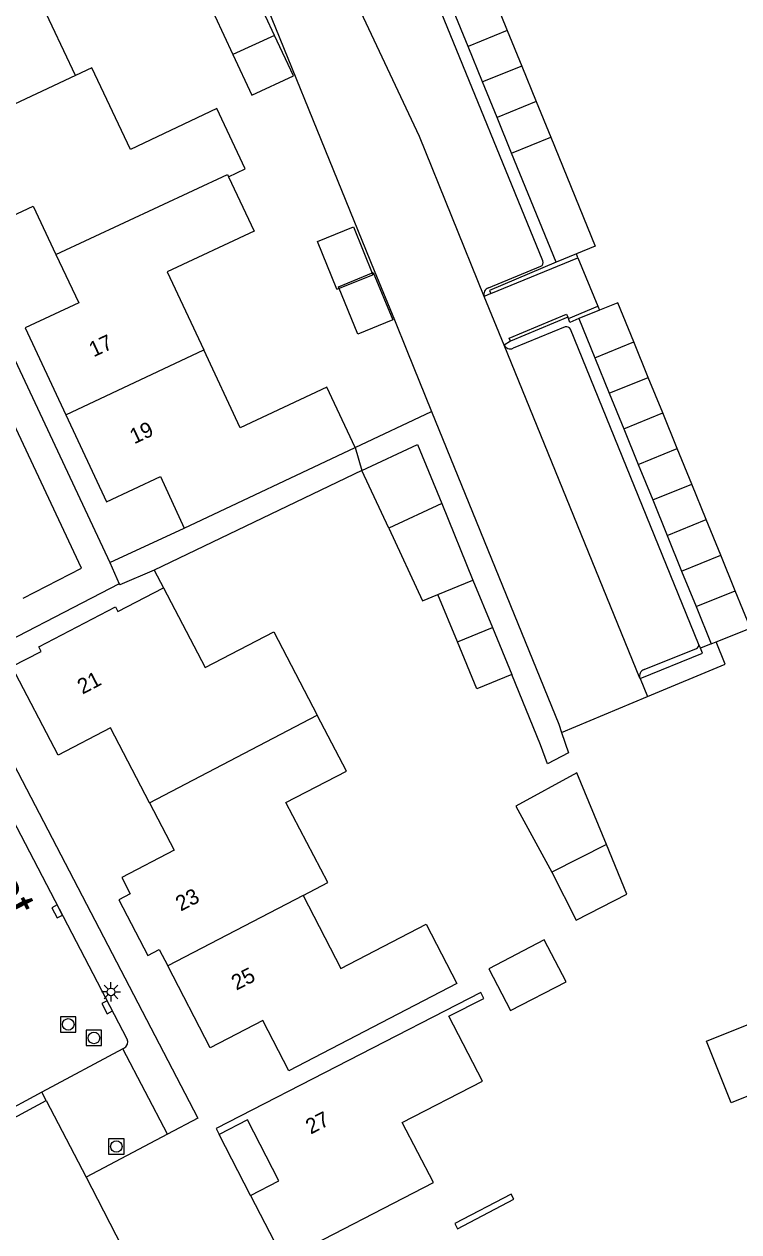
# Model space of a CAD drawing. Extents: x 136000 to 138005, y 398500 to 400500.
# Drawn here: x 137402 to 137448.5, y 399466.9 to 399545.6 of the extents above; entities that cross this region are included whole.
import ezdxf

# ---------------------------------------------------------------- set-up
doc = ezdxf.new("R2010")
doc.units = 0
for name, color, linetype in [('gg-afsc-erfafscheiding', 7, 'Continuous'), ('gg-afsc-hekwerk', 7, 'Continuous'), ('gg-afsc-muur', 7, 'Continuous'), ('gg-anno-huisnummerreeks BGT', 7, 'Continuous'), ('gg-anno-openbare ruimte label', 7, 'Continuous'), ('gg-bbg-bijgebouw', 7, 'Continuous'), ('gg-bbg-gedigitaliseerde bijgebouw', 7, 'Continuous'), ('gg-bbg-hoofdgebouw', 7, 'Continuous'), ('gg-bbg-luifel en loopbrug', 7, 'Continuous'), ('gg-bbg-tussenscheiding', 7, 'Continuous'), ('gg-knt-verharding', 7, 'Continuous'), ('gg-knt-verharding nz', 7, 'Continuous'), ('gt-bbg-plantopografie pand', 7, 'Continuous'), ('gt-bbg-plantopografie tussenscheiding', 7, 'Continuous'), ('gt-grn-weggrens', 7, 'Continuous'), ('gt-symb-kolk', 7, 'Continuous'), ('gt-symb-lichtmast', 7, 'Continuous'), ('gt-symb-rioolschacht', 7, 'Continuous')]:
    doc.layers.add(name, color=color, linetype=linetype)

# ---------------------------------------------------------------- blocks, each defined once
blk = doc.blocks.new('gt0-KOLK')
at = {"layer": 'gt-symb-kolk'}
blk.add_lwpolyline([(0, 0), (0.375, 0), (0.375, 0.4), (-0.375, 0.4), (-0.375, 0), (0, 0)], dxfattribs=at)
blk = doc.blocks.new('gt0-RS')
at = {"layer": 'gt-symb-rioolschacht'}
blk.add_lwpolyline([(-0.5, -0.5), (0.5, -0.5), (0.5, 0.5), (-0.5, 0.5)], close=True, dxfattribs=at)
blk.add_circle((0, 0), 0.375, dxfattribs=at)
blk = doc.blocks.new('gt0-LMAST')
at = {"layer": 'gt-symb-lichtmast'}
for p, q in [((-0.182, 0.173), (-0.447, 0.438)), ((-0.005, 0.246), (-0.005, 0.621)), ((0.172, 0.173), (0.437, 0.438)), ((-0.255, -0.004), (-0.63, -0.004)), ((-0.182, -0.181), (-0.447, -0.446)), ((-0.005, -0.254), (-0.005, -0.629)), ((0.437, -0.446), (0.172, -0.181)), ((0.245, -0.004), (0.62, -0.004))]:
    blk.add_line(p, q, dxfattribs=at)
blk.add_circle((-0.005, -0.004), 0.25, dxfattribs=at)

msp = doc.modelspace()

# ---------------------------------------------------------------- linework, layer by layer
at = {"layer": 'gg-afsc-erfafscheiding'}
for p, q in [((137423.975, 399516.523), (137410.464, 399510.036)), ((137410.464, 399510.036), (137411.061, 399508.893)), ((137406.773, 399469.05), (137414.384, 399454.278))]:
    msp.add_line(p, q, dxfattribs=at)
at = {"layer": 'gg-afsc-hekwerk'}
for p, q in [((137422.654, 399534.789), (137424.787, 399529.549)), ((137438.053, 399530.389), (137437.95, 399530.638)), ((137438.053, 399530.389), (137439.351, 399527.234)), ((137439.351, 399527.234), (137439.459, 399526.969)), ((137426.095, 399526.335), (137426.908, 399524.338)), ((137436.973, 399499.456), (137442.59, 399501.806))]:
    msp.add_line(p, q, dxfattribs=at)
for points in [[(137442.59, 399501.806), (137447.633, 399503.916), (137447.047, 399505.354)], [(137436.973, 399499.456), (137437.442, 399498.124), (137436.065, 399497.413), (137435.607, 399498.652)]]:
    msp.add_lwpolyline(points, dxfattribs=at)
at = {"layer": 'gg-afsc-muur'}
for p, q in [((137396.884, 399471.987), (137403.426, 399475.469)), ((137403.426, 399475.469), (137406.025, 399470.484)), ((137406.025, 399470.484), (137406.773, 399469.05))]:
    msp.add_line(p, q, dxfattribs=at)
msp.add_lwpolyline([(137430.205, 399467.125), (137433.88, 399469.044), (137433.704, 399469.38), (137430.029, 399467.462), (137430.205, 399467.125)], dxfattribs=at)
at = {"layer": 'gg-bbg-bijgebouw'}
for p, q in [((137432.503, 399547.512), (137433.447, 399545.196)), ((137430.898, 399544.157), (137429.954, 399546.473)), ((137418.291, 399544.88), (137415.57, 399543.638)), ((137433.447, 399545.196), (137434.391, 399542.881)), ((137431.842, 399541.842), (137430.898, 399544.157)), ((137434.391, 399542.881), (137435.335, 399540.566)), ((137432.785, 399539.527), (137431.842, 399541.842)), ((137435.335, 399540.566), (137436.278, 399538.251)), ((137433.729, 399537.212), (137432.785, 399539.527)), ((137436.629, 399530.097), (137433.729, 399537.212)), ((137437.95, 399530.638), (137436.629, 399530.097)), ((137439.459, 399526.969), (137438.118, 399526.422)), ((137438.118, 399526.422), (137439.154, 399523.874)), ((137442.635, 399522.592), (137441.693, 399524.909)), ((137439.154, 399523.874), (137440.095, 399521.557)), ((137443.577, 399520.276), (137442.635, 399522.592)), ((137440.095, 399521.557), (137441.036, 399519.241)), ((137444.519, 399517.961), (137443.577, 399520.276)), ((137441.036, 399519.241), (137441.978, 399516.925)), ((137445.461, 399515.645), (137444.519, 399517.961)), ((137425.728, 399512.761), (137423.975, 399516.523)), ((137441.978, 399516.925), (137442.919, 399514.609)), ((137446.404, 399513.33), (137445.461, 399515.645)), ((137429.18, 399514.37), (137425.728, 399512.761)), ((137442.919, 399514.609), (137443.86, 399512.293)), ((137447.346, 399511.014), (137446.404, 399513.33)), ((137443.86, 399512.293), (137444.801, 399509.977)), ((137448.288, 399508.698), (137447.346, 399511.014)), ((137428.935, 399508.444), (137431.21, 399509.381)), ((137431.21, 399509.381), (137432.477, 399506.306)), ((137444.801, 399509.977), (137445.743, 399507.661)), ((137430.202, 399505.369), (137428.935, 399508.444)), ((137445.743, 399507.661), (137446.732, 399505.226)), ((137432.477, 399506.306), (137433.744, 399503.231)), ((137446.732, 399505.226), (137447.047, 399505.354))]:
    msp.add_line(p, q, dxfattribs=at)
for points in [[(137418.291, 399544.88), (137417.115, 399547.409), (137414.399, 399546.16), (137415.57, 399543.638)], [(137436.278, 399538.251), (137439.177, 399531.141), (137437.95, 399530.638)], [(137422.451, 399528.505), (137424.727, 399529.433), (137426, 399526.34), (137423.725, 399525.404), (137422.451, 399528.505)], [(137441.693, 399524.909), (137440.656, 399527.457), (137439.459, 399526.969)], [(137423.975, 399516.523), (137427.614, 399518.219), (137429.18, 399514.37)], [(137447.047, 399505.354), (137449.279, 399506.262), (137448.288, 399508.698)], [(137433.744, 399503.231), (137431.469, 399502.294), (137430.202, 399505.369)], [(137433.667, 399481.34), (137437.28, 399483.217), (137435.862, 399485.946), (137432.249, 399484.069), (137433.667, 399481.34)]]:
    msp.add_lwpolyline(points, dxfattribs=at)
at = {"layer": 'gg-bbg-gedigitaliseerde bijgebouw'}
msp.add_line((137439.908, 399492.158), (137436.356, 399490.352), dxfattribs=at)
msp.add_lwpolyline([(137436.356, 399490.352), (137437.94, 399487.236), (137441.242, 399488.914), (137439.908, 399492.158)], dxfattribs=at)
at = {"layer": 'gg-bbg-hoofdgebouw'}
for p, q in [((137412.41, 399512.775), (137423.555, 399518.019)), ((137414.502, 399473.647), (137414.695, 399473.275))]:
    msp.add_line(p, q, dxfattribs=at)
for points in [[(137405.325, 399542.26), (137403.051, 399547.097), (137408.7, 399549.752), (137408.343, 399550.507)], [(137415.3, 399535.664), (137416.38, 399536.177), (137414.537, 399540.111), (137408.909, 399537.448), (137406.4, 399542.763), (137405.325, 399542.26)], [(137396.318, 399538.046), (137396.844, 399536.93), (137396.071, 399536.566), (137397.801, 399532.844), (137398.575, 399533.208), (137399.08, 399532.124), (137402.586, 399533.759), (137404.062, 399530.603)], [(137415.3, 399535.664), (137416.965, 399532.126), (137411.301, 399529.468), (137413.683, 399524.392)], [(137404.062, 399530.603), (137405.539, 399527.446), (137402.052, 399525.814), (137404.702, 399520.15)], [(137423.555, 399518.019), (137421.705, 399521.961), (137416.065, 399519.315), (137413.683, 399524.392)], [(137404.702, 399520.15), (137407.353, 399514.485), (137410.863, 399516.127), (137412.41, 399512.775)], [(137410.158, 399494.881), (137407.618, 399499.766), (137404.204, 399497.99), (137401.194, 399503.75), (137403.1, 399504.743), (137402.946, 399505.039), (137407.938, 399507.644), (137408.093, 399507.346), (137411.061, 399508.893)], [(137411.061, 399508.893), (137413.777, 399503.694), (137418.25, 399506.02), (137421.079, 399500.582)], [(137420.15, 399488.838), (137421.758, 399489.679), (137419.036, 399494.889), (137422.974, 399496.938), (137421.079, 399500.582)], [(137464.372, 399489.729), (137464.18, 399489.653), (137464.465, 399488.92), (137462.703, 399488.236), (137465.145, 399482.181), (137448.04, 399475.326), (137446.427, 399479.35), (137454.316, 399482.511), (137451.479, 399489.589), (137462.232, 399493.887), (137461.292, 399496.237), (137461.665, 399496.387), (137462.615, 399494.05)], [(137410.158, 399494.881), (137411.765, 399491.789), (137408.346, 399490.019), (137408.903, 399488.946), (137408.145, 399488.553), (137410.036, 399484.921), (137410.79, 399485.313), (137411.335, 399484.262)], [(137420.15, 399488.838), (137422.621, 399484.078), (137428.163, 399486.969), (137430.171, 399483.111), (137419.229, 399477.414), (137417.526, 399480.693), (137414.109, 399478.919), (137411.335, 399484.262)], [(137416.726, 399469.296), (137418.9, 399465.094), (137428.65, 399470.141), (137426.614, 399474.049), (137431.841, 399476.736), (137429.654, 399480.972), (137431.925, 399482.136), (137431.734, 399482.51), (137414.502, 399473.647)], [(137416.726, 399469.296), (137418.565, 399470.237), (137416.526, 399474.227), (137414.695, 399473.275)]]:
    msp.add_lwpolyline(points, dxfattribs=at)
at = {"layer": 'gg-bbg-luifel en loopbrug'}
for p, q in [((137429.18, 399514.37), (137431.21, 399509.381)), ((137416.726, 399469.296), (137414.695, 399473.275))]:
    msp.add_line(p, q, dxfattribs=at)
for points in [[(137415.57, 399543.638), (137416.806, 399540.979), (137419.52, 399542.24), (137418.291, 399544.88)], [(137425.728, 399512.761), (137427.932, 399508.031), (137428.935, 399508.444)], [(137439.908, 399492.158), (137437.984, 399496.833), (137434.002, 399494.66), (137436.356, 399490.352)]]:
    msp.add_lwpolyline(points, dxfattribs=at)
at = {"layer": 'gg-bbg-tussenscheiding'}
for p, q in [((137433.447, 399545.196), (137430.898, 399544.157)), ((137434.391, 399542.881), (137431.842, 399541.842)), ((137405.325, 399542.26), (137396.318, 399538.046)), ((137435.335, 399540.566), (137432.785, 399539.527)), ((137433.729, 399537.212), (137436.278, 399538.251)), ((137404.702, 399520.15), (137413.683, 399524.392)), ((137439.154, 399523.874), (137441.693, 399524.909)), ((137440.095, 399521.557), (137442.635, 399522.592)), ((137441.036, 399519.241), (137443.577, 399520.276)), ((137441.978, 399516.925), (137444.519, 399517.961)), ((137442.919, 399514.609), (137445.461, 399515.645)), ((137443.86, 399512.293), (137446.404, 399513.33)), ((137444.801, 399509.977), (137447.346, 399511.014)), ((137445.743, 399507.661), (137448.288, 399508.698)), ((137430.202, 399505.369), (137432.477, 399506.306)), ((137410.158, 399494.881), (137421.079, 399500.582)), ((137420.15, 399488.838), (137411.335, 399484.262))]:
    msp.add_line(p, q, dxfattribs=at)
msp.add_lwpolyline([(137404.062, 399530.603), (137415.224, 399535.825), (137415.3, 399535.664)], dxfattribs=at)
at = {"layer": 'gg-knt-verharding'}
for p, q in [((137435.773, 399530.185), (137428.332, 399548.365)), ((137417.448, 399547.604), (137422.654, 399534.789)), ((137390.857, 399546.159), (137407.559, 399510.54)), ((137432.22, 399528.43), (137435.641, 399529.831)), ((137432.385, 399528.05), (137438.053, 399530.389)), ((137424.787, 399529.549), (137426.095, 399526.335)), ((137433.248, 399524.701), (137431.952, 399527.875)), ((137437.426, 399526.427), (137439.351, 399527.234)), ((137437.39, 399526.521), (137433.654, 399524.951)), ((137437.226, 399525.89), (137433.824, 399524.489)), ((137445.912, 399505.245), (137437.565, 399525.734)), ((137426.908, 399524.338), (137428.519, 399520.38)), ((137423.555, 399518.019), (137428.519, 399520.38)), ((137407.559, 399510.54), (137412.41, 399512.775)), ((137442.364, 399503.562), (137445.763, 399504.932)), ((137446.036, 399504.942), (137445.912, 399505.245)), ((137446.732, 399505.226), (137446.036, 399504.942)), ((137435.607, 399498.652), (137433.744, 399503.231)), ((137442.098, 399502.973), (137442.092, 399502.989)), ((137442.098, 399502.973), (137442.59, 399501.806)), ((137408.423, 399478.852), (137403.133, 399476.015)), ((137403.133, 399476.015), (137363.775, 399454.888)), ((137413.293, 399474.333), (137411.333, 399473.295)), ((137411.333, 399473.295), (137406.025, 399470.484))]:
    msp.add_line(p, q, dxfattribs=at)
for points in [[(137401.927, 399508.213), (137405.713, 399510.174), (137385.534, 399553.205)], [(137436.629, 399530.097), (137432.286, 399528.267), (137432.385, 399528.05)], [(137433.654, 399524.951), (137433.566, 399525.157), (137437.305, 399526.719), (137437.39, 399526.521)], [(137438.118, 399526.422), (137437.52, 399526.179), (137437.426, 399526.427)], [(137428.519, 399520.38), (137436.816, 399499.998), (137436.973, 399499.456)], [(137408.423, 399478.852), (137408.607, 399478.971), (137408.725, 399479.156), (137408.734, 399479.313), (137408.699, 399479.481), (137399.304, 399497.498), (137388.585, 399518.11)], [(137410.464, 399510.036), (137408.224, 399509.074), (137408.179, 399509.149)], [(137408.179, 399509.149), (137397.941, 399503.835), (137413.293, 399474.333)], [(137442.098, 399502.973), (137446.163, 399504.629), (137446.036, 399504.942)]]:
    msp.add_lwpolyline(points, dxfattribs=at)
for centre, radius, start, end in [((137435.513, 399530.08), 0.28, 297.21327, 21.88764), ((137432.363, 399528.019), 0.436, 109.20961, 199.24019), ((137437.295, 399525.593), 0.305, 27.58876, 102.98964), ((137433.644, 399524.888), 0.438, 205.28107, 294.30609), ((137445.671, 399505.168), 0.253, 291.3099, 17.77762), ((137442.5, 399503.146), 0.437, 108.12226, 201.09086)]:
    msp.add_arc(centre, radius, start, end, dxfattribs=at)
at = {"layer": 'gg-knt-verharding nz'}
for p, q in [((137442.092, 399502.989), (137433.248, 399524.701)), ((137411.333, 399473.295), (137408.423, 399478.852)), ((137403.426, 399475.469), (137403.133, 399476.015))]:
    msp.add_line(p, q, dxfattribs=at)
msp.add_lwpolyline([(137431.952, 399527.875), (137427.728, 399538.294), (137423.572, 399547.146)], dxfattribs=at)
at = {"layer": 'gt-bbg-plantopografie pand'}
msp.add_lwpolyline([(137422.359, 399528.34), (137421.094, 399531.45), (137423.425, 399532.398), (137424.689, 399529.287)], dxfattribs=at)
at = {"layer": 'gt-bbg-plantopografie tussenscheiding'}
msp.add_line((137422.359, 399528.34), (137424.689, 399529.287), dxfattribs=at)
at = {"layer": 'gt-grn-weggrens'}
for p, q in [((137432.385, 399528.05), (137431.952, 399527.875)), ((137437.39, 399526.521), (137437.426, 399526.427)), ((137433.654, 399524.951), (137433.248, 399524.701)), ((137423.555, 399518.019), (137423.975, 399516.523)), ((137407.559, 399510.54), (137408.179, 399509.149))]:
    msp.add_line(p, q, dxfattribs=at)

# ---------------------------------------------------------------- block references
at = {"layer": 'gt-symb-kolk', "rotation": 117.54316796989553}
for p in [(137404.315, 399487.889), (137407.569, 399481.648)]:
    msp.add_blockref('gt0-KOLK', p, dxfattribs=at)
at = {"layer": 'gt-symb-lichtmast'}
msp.add_blockref('gt0-LMAST', (137407.648, 399482.558), dxfattribs=at)
at = {"layer": 'gt-symb-rioolschacht'}
for p in [(137404.86, 399480.44), (137406.534, 399479.554), (137407.991, 399472.484)]:
    msp.add_blockref('gt0-RS', p, dxfattribs=at)

# ---------------------------------------------------------------- texts
at = {"layer": 'gg-anno-huisnummerreeks BGT'}
for s, rotation, p in [('17', 25.1, (137406.508, 399523.894)), ('19', 25.1, (137409.158, 399518.23)), ('21', 27.6, (137405.787, 399501.92)), ('23', 27.5, (137412.18, 399487.782)), ('25', 27.4, (137415.812, 399482.632)), ('27', 27.1, (137420.643, 399473.253))]:
    msp.add_text(s, height=1, rotation=rotation, dxfattribs=at).set_placement(p)
at = {"layer": 'gg-anno-openbare ruimte label'}
msp.add_text('Boekbinderijstraat', height=2.5, rotation=297.2, dxfattribs=at).set_placement((137388.432, 399510.888))

doc.saveas('drawing.dxf')
